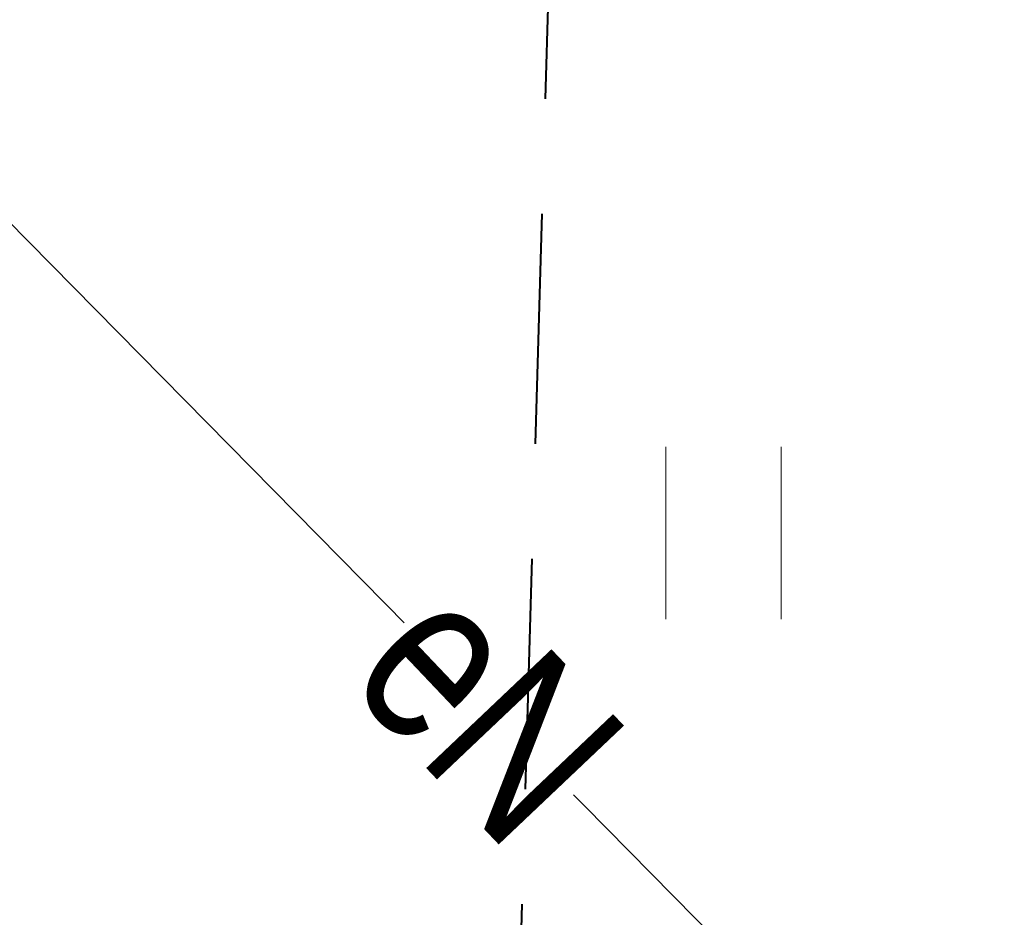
# Model space of a CAD drawing. Header units: metres. Extents: x 5504996 to 5514259, y 5943254 to 5951281.
# Tile 366 of 656: x 5509711.25 to 5509715.52, y 5948016.42 to 5948020.32. Entities that reach past the tile are written whole.
import ezdxf

# ---------------------------------------------------------------- set-up
doc = ezdxf.new("R2010")
doc.units = ezdxf.units.M
doc.linetypes.add('L_0_04', pattern=[1.5, 1, -0.5])
doc.layers.get('0').update_dxf_attribs({"linetype": 'CONTINUOUS', "lineweight": 18, "true_color": 0x000000})
doc.layers.add('GES_PrzewodElektroenergetyczny', color=1, linetype='CONTINUOUS', lineweight=18, true_color=0xff0000)
doc.layers.add('KR_ObiektKarto', color=7, linetype='CONTINUOUS', lineweight=18, true_color=0x000000)
doc.layers.add('zakrees', color=5, linetype='L_0_04', lineweight=40)
doc.styles.get("Standard").update_dxf_attribs({"font": 'simplex.shx'})

# ---------------------------------------------------------------- blocks, each defined once
blk = doc.blocks.new('OTZT_S')
at = {"color": 0, "linetype": 'Continuous', "lineweight": 18, "flags": 128}
for points in [[(-0.5, -0.75), (-0.5, 0.75)], [(0.5, 0.75), (0.5, -0.75)]]:
    blk.add_lwpolyline(points, dxfattribs=at)

msp = doc.modelspace()

# ---------------------------------------------------------------- linework, layer by layer
at = {"layer": 'GES_PrzewodElektroenergetyczny', "color": 1, "linetype": 'Continuous', "lineweight": 18, "true_color": 0xff0000, "flags": 128}
msp.add_lwpolyline([(5509696.92, 5948020.25), (5509711.19, 5948019.45), (5509715.05, 5948015.53), (5509715, 5948011.29), (5509714.99, 5948009.77)], dxfattribs=at)

# ---------------------------------------------------------------- block references
at = {"layer": 'KR_ObiektKarto', "linetype": 'Continuous', "xscale": 0.5, "yscale": 0.5, "zscale": 0.5}
msp.add_blockref('OTZT_S', (5509714.3025, 5948018.0875), dxfattribs=at)
msp.add_blockref('OTZT_S', (5509714.3025, 5948018.0875), dxfattribs=at)

# ---------------------------------------------------------------- next in the draw order: texts
at = {"layer": 'GES_PrzewodElektroenergetyczny', "color": 1, "true_color": 0xff0000, "insert": (5509713.28, 5948017.32), "char_height": 0.75, "attachment_point": 5, "rotation": 313.5, "line_spacing_factor": 0.9, "bg_fill": 3, "box_fill_scale": 1, "bg_fill_color": 0, "bg_fill_transparency": 0}
msp.add_mtext('\\W0.7818x;\\fArial|b0|i0;eN', dxfattribs=at)

# ---------------------------------------------------------------- next in the draw order: linework, layer by layer
at = {"layer": 'zakrees'}
msp.add_lwpolyline([(5509714.5552, 5948055.4588), (5509713.2228, 5948009.4369), (5509726.4451, 5948008.8219), (5509723.5751, 5947944.5553), (5509778.5144, 5947950.3977), (5509806.599, 5947950.1927), (5509914.6326, 5947944.5553), (5509916.7851, 5948014.7669), (5509930.3149, 5948014.5619), (5509930.5199, 5948051.0514), (5509714.5552, 5948055.4588)], dxfattribs=at)

doc.saveas('drawing.dxf')
